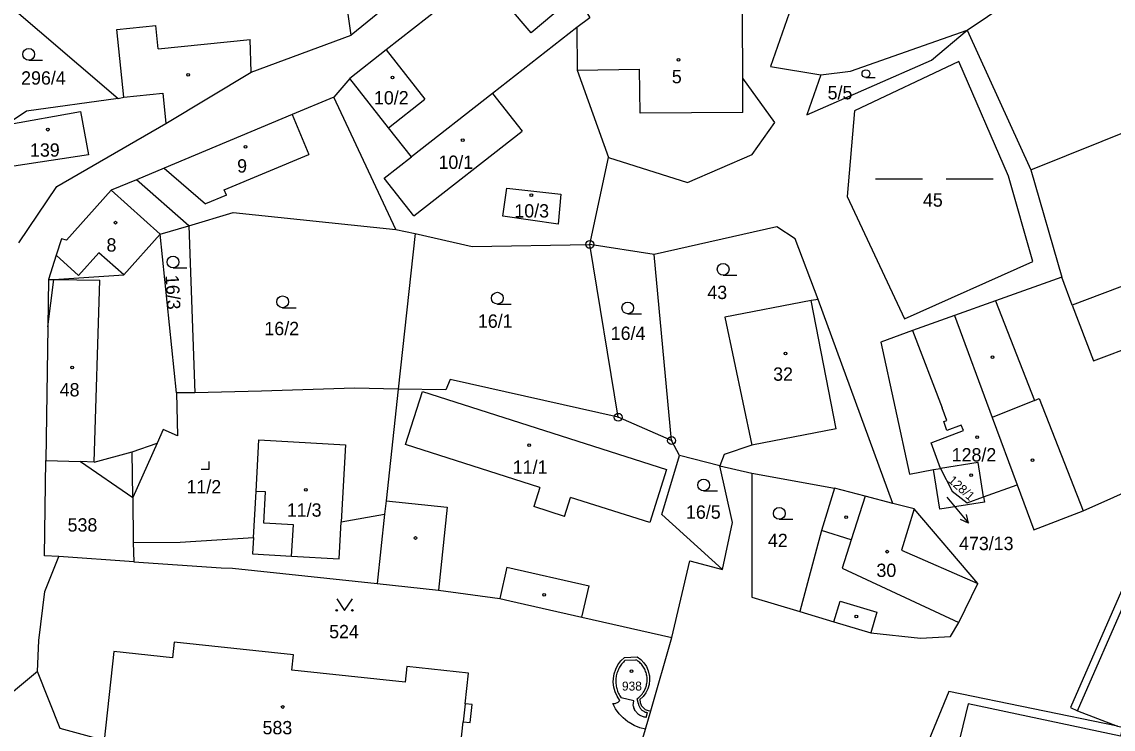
# Model space of a CAD drawing. Extents: x -725728 to -720881, y -1068679 to -1063504.
# Drawn here: x -724656.2 to -724517, y -1067026.9 to -1066936.7 of the extents above; entities that cross this region are included whole.
import ezdxf

# ---------------------------------------------------------------- set-up
doc = ezdxf.new("R2010")
doc.units = 0
for name, color, linetype in [('Hranice parcel', 7, 'Continuous'), ('Parcelní čísla', 7, 'Continuous'), ('Pop  PČ popisy', 7, 'Continuous'), ('Vnitřní kresba', 7, 'Continuous'), ('Značky bodu BP', 7, 'Continuous'), ('Značky budov', 7, 'Continuous'), ('Značky kultur', 7, 'Continuous')]:
    doc.layers.add(name, color=color, linetype=linetype)

# ---------------------------------------------------------------- blocks, each defined once
blk = doc.blocks.new('4.02_3')
at = {"layer": 'Značky budov'}
blk.add_circle((-0.001, 0), 0.0175, dxfattribs=at)
blk = doc.blocks.new('4.02_4')
at = {"layer": 'Značky budov'}
blk.add_circle((-0.001, 0), 0.0175, dxfattribs=at)
blk = doc.blocks.new('1029_91')
at = {"layer": 'Pop  PČ popisy'}
for p, q in [((0, 0), (0.193, -0.23)), ((0.193, -0.23), (0.167, -0.121)), ((0.193, -0.23), (0.09, -0.185))]:
    blk.add_line(p, q, dxfattribs=at)
blk = doc.blocks.new('3.04_4')
at = {"layer": 'Značky kultur'}
blk.add_line((0, 0), (0.118, 0), dxfattribs=at)
blk.add_circle((0, 0.05), 0.0502, dxfattribs=at)
blk = doc.blocks.new('3.04_3')
at = {"layer": 'Značky kultur'}
blk.add_line((0.001, 0), (0.176, 0), dxfattribs=at)
blk.add_circle((0.001, 0.075), 0.075, dxfattribs=at)
blk = doc.blocks.new('3.04_2')
at = {"layer": 'Značky kultur'}
blk.add_line((0.001, 0), (0.176, 0), dxfattribs=at)
blk.add_circle((0.001, 0.075), 0.075, dxfattribs=at)
blk = doc.blocks.new('3.19_1')
at = {"layer": 'Značky kultur'}
for p, q in [((-0.1, 0), (0, 0)), ((0, 0), (0, 0.1))]:
    blk.add_line(p, q, dxfattribs=at)
blk = doc.blocks.new('8.03_1')
at = {"layer": 'Značky kultur'}
for p, q in [((-0.749, 0), (-0.149, 0)), ((0.151, 0), (0.751, 0))]:
    blk.add_line(p, q, dxfattribs=at)
blk = doc.blocks.new('3.14_1')
at = {"layer": 'Značky kultur'}
blk.add_lwpolyline([(-0.1, 0.15), (0, 0), (0.1, 0.15)], dxfattribs=at)
for centre in [(-0.1, 0), (0.1, 0)]:
    blk.add_circle(centre, 0.01, dxfattribs=at)
blk = doc.blocks.new('1.05_1')
at = {"layer": 'Značky bodu BP'}
for radius in [0.05, 0.00303]:
    blk.add_circle((0, 0), radius, dxfattribs=at)

msp = doc.modelspace()

# ---------------------------------------------------------------- linework, layer by layer
at = {"layer": 'Hranice parcel'}
for p, q in [((-724614.19, -1066938.33), (-724616.37, -1066923.01)), ((-724599.51, -1066926.32), (-724614.19, -1066938.33)), ((-724662.47, -1066930.54), (-724643.94, -1066946.42)), ((-724535.62, -1066937.73), (-724530.43, -1066934.21)), ((-724535.62, -1066937.73), (-724527.48, -1066955.52)), ((-724527.48, -1066955.52), (-724491.79, -1066941.15)), ((-724614.37, -1066943.87), (-724616.41, -1066946.27)), ((-724608.5, -1066963.13), (-724616.41, -1066946.27)), ((-724583.76, -1066965.04), (-724581.39, -1066953.97)), ((-724634.92, -1066962.67), (-724641.62, -1066956.79)), ((-724527.48, -1066955.52), (-724523.55, -1066969.22)), ((-724638.57, -1066963.73), (-724634.92, -1066962.67)), ((-724636.49, -1066983.98), (-724638.57, -1066963.73)), ((-724634.92, -1066962.67), (-724634.14, -1066983.97)), ((-724608.5, -1066963.13), (-724606.06, -1066963.67)), ((-724606.06, -1066963.67), (-724608.21, -1066983.5)), ((-724580.14, -1066987.09), (-724583.76, -1066965.04)), ((-724575.54, -1066966.33), (-724583.76, -1066965.04)), ((-724573.33, -1066990.06), (-724575.54, -1066966.33)), ((-724545.1, -1066998.08), (-724554.64, -1066972.05)), ((-724634.14, -1066983.97), (-724636.49, -1066983.98)), ((-724636.49, -1066983.98), (-724636.36, -1066989.46)), ((-724573.33, -1066990.06), (-724580.14, -1066987.09)), ((-724572.33, -1066991.97), (-724573.33, -1066990.06)), ((-724567.18, -1066993.3), (-724572.33, -1066991.97)), ((-724567.18, -1066993.3), (-724563.11, -1066994.24)), ((-724563.11, -1066994.24), (-724552.54, -1066996.14)), ((-724539.9, -1066993.76), (-724539.02, -1066993.62)), ((-724533.52, -1066997.25), (-724529.24, -1066995.69)), ((-724642.08, -1066997.32), (-724642.01, -1067003.06)), ((-724609.95, -1066999.44), (-724610.9, -1067008.31)), ((-724642.01, -1067003.06), (-724641.94, -1067005.52)), ((-724641.94, -1067005.52), (-724651.49, -1067004.87)), ((-724575.97, -1067024.52), (-724573.3, -1067015.19)), ((-724579.34, -1067017.73), (-724577.73, -1067017.66)), ((-724654.25, -1067019.5), (-724670.79, -1067033.37)), ((-724576.65, -1067026.87), (-724575.97, -1067024.52))]:
    msp.add_line(p, q, dxfattribs=at)
for points in [[(-724581.39, -1066953.97), (-724571.3, -1066957.14), (-724563.05, -1066953.56), (-724560.17, -1066949.47), (-724564.25, -1066943.82), (-724564.28, -1066936.12), (-724564.49, -1066929.62), (-724568.52, -1066903.18), (-724578.62, -1066899.44)], [(-724564.92, -1066905.31), (-724563.44, -1066910.52), (-724561.26, -1066932.98), (-724557.71, -1066933.79), (-724560.71, -1066942.34), (-724554.28, -1066943.43)], [(-724590.8, -1066923.95), (-724583.77, -1066936.12), (-724585.41, -1066937.36)], [(-724591.99, -1066925.97), (-724585.71, -1066933.38), (-724591.25, -1066938.07), (-724597.53, -1066930.67)], [(-724597.53, -1066930.67), (-724609.74, -1066940.24), (-724614.37, -1066943.87)], [(-724637.85, -1066949.61), (-724626.95, -1066943.05), (-724614.19, -1066938.33)], [(-724585.41, -1066937.36), (-724596.17, -1066945.78), (-724606.52, -1066953.88), (-724609.43, -1066950.17), (-724614.37, -1066943.87)], [(-724585.41, -1066937.36), (-724585.36, -1066942.81), (-724581.39, -1066953.97)], [(-724554.28, -1066943.43), (-724556.08, -1066948.53), (-724540.17, -1066941.53), (-724535.62, -1066937.73)], [(-724554.28, -1066943.43), (-724550.5, -1066942.93), (-724535.62, -1066937.73)], [(-724527.24, -1066967.21), (-724530.36, -1066956.35), (-724536.66, -1066941.73), (-724549.97, -1066948.01), (-724550.94, -1066958.94), (-724543.63, -1066974.54), (-724527.24, -1066967.21)], [(-724643.94, -1066946.42), (-724655.63, -1066948.04), (-724658.21, -1066949.78)], [(-724643.94, -1066946.42), (-724643.22, -1066946.26), (-724638.25, -1066945.75), (-724637.85, -1066949.61)], [(-724616.41, -1066946.27), (-724621.73, -1066948.49), (-724638.06, -1066955.31), (-724641.62, -1066956.79)], [(-724656.62, -1066964.86), (-724651.76, -1066957.64), (-724637.85, -1066949.61)], [(-724641.62, -1066956.79), (-724644.84, -1066958.13), (-724650.54, -1066964.51), (-724651.18, -1066964.31), (-724651.86, -1066966.43), (-724652.83, -1066969.5)], [(-724587.46, -1066958.62), (-724587.78, -1066962.46), (-724594.87, -1066961.43), (-724594.36, -1066957.86), (-724587.46, -1066958.62)], [(-724634.92, -1066962.67), (-724629.27, -1066960.98), (-724608.5, -1066963.13)], [(-724652.83, -1066969.5), (-724652.15, -1066969.51), (-724643.22, -1066968.94), (-724638.57, -1066963.73)], [(-724606.06, -1066963.67), (-724598.76, -1066965.29), (-724583.76, -1066965.04)], [(-724554.64, -1066972.05), (-724557.55, -1066964.33), (-724559.88, -1066962.81), (-724575.54, -1066966.33)], [(-724504.33, -1066966.02), (-724522.2, -1066972.77), (-724523.55, -1066969.22)], [(-724523.55, -1066969.22), (-724532, -1066972.23), (-724537.23, -1066974.09)], [(-724652.83, -1066969.5), (-724652.92, -1066975.55), (-724653.16, -1066992.61)], [(-724554.64, -1066972.05), (-724555.51, -1066972.18), (-724566.55, -1066974.34), (-724563.11, -1066990.63), (-724566.62, -1066991.83), (-724567.18, -1066993.3)], [(-724537.23, -1066974.09), (-724542.6, -1066976.04), (-724546.61, -1066977.5), (-724542.96, -1066994.33), (-724539.9, -1066993.76)], [(-724537.23, -1066974.09), (-724532.42, -1066987.1), (-724529.24, -1066995.69)], [(-724529.24, -1066995.69), (-724527.11, -1067001.46), (-724520.83, -1066999.02), (-724512.97, -1066995.52), (-724499.23, -1066989.38), (-724494.78, -1066987.4), (-724483.39, -1066979.61)], [(-724580.14, -1066987.09), (-724601.56, -1066982.29), (-724602.14, -1066983.57), (-724608.21, -1066983.5)], [(-724608.21, -1066983.5), (-724613.79, -1066983.37), (-724625.64, -1066983.74), (-724634.14, -1066983.97)], [(-724608.21, -1066983.5), (-724609.76, -1066997.74), (-724609.95, -1066999.44)], [(-724636.36, -1066989.46), (-724638.2, -1066988.64), (-724638.98, -1066990.38), (-724642.08, -1066997.32)], [(-724642.01, -1067003.06), (-724636.03, -1067003.03), (-724626.67, -1067002.42), (-724626.35, -1066996.55), (-724626, -1066989.98), (-724614.94, -1066990.6), (-724615.48, -1067000.43), (-724609.95, -1066999.44)], [(-724651.49, -1067004.87), (-724653.33, -1067004.75), (-724653.16, -1066992.61)], [(-724653.16, -1066992.61), (-724648.74, -1066992.75), (-724642.08, -1066997.32)], [(-724566.82, -1067006.52), (-724574.59, -1066999.48), (-724572.33, -1066991.97)], [(-724533.52, -1066997.25), (-724534.21, -1066992.86), (-724539.02, -1066993.62)], [(-724566.82, -1067006.52), (-724565.57, -1067000.52), (-724567.18, -1066993.3)], [(-724563.11, -1066994.24), (-724563.1, -1067010.02), (-724556.97, -1067011.86)], [(-724533.52, -1066997.25), (-724533.41, -1066997.91), (-724539.1, -1066998.81), (-724539.9, -1066993.76)], [(-724539.02, -1066993.62), (-724537.52, -1066996.51), (-724535.6, -1066998.01), (-724533.52, -1066997.25)], [(-724552.54, -1066996.14), (-724554.21, -1067001.52), (-724556.97, -1067011.86)], [(-724545.1, -1066998.08), (-724548.62, -1066997.16), (-724552.54, -1066996.14)], [(-724556.97, -1067011.86), (-724552.61, -1067013.17), (-724547.92, -1067014.58), (-724541.55, -1067015.28), (-724537.73, -1067015.06), (-724536.67, -1067013.25), (-724534.27, -1067008.3), (-724542.38, -1066998.79), (-724545.1, -1066998.08)], [(-724654.25, -1067019.5), (-724654.08, -1067015.55), (-724653.28, -1067009.32), (-724651.49, -1067004.87)], [(-724641.94, -1067005.52), (-724630.78, -1067006.28), (-724629.34, -1067006.34), (-724610.9, -1067008.31)], [(-724573.3, -1067015.19), (-724571.02, -1067005.42), (-724566.82, -1067006.52)], [(-724610.9, -1067008.31), (-724603.08, -1067009.15), (-724595.26, -1067010.21), (-724593.97, -1067010.5), (-724584.77, -1067012.57), (-724573.3, -1067015.19)], [(-724515.94, -1067009.25), (-724522.43, -1067024.12), (-724521.52, -1067024.52), (-724516.43, -1067026.48)], [(-724600.76, -1067033.83), (-724599.91, -1067025.93), (-724599.01, -1067026.03), (-724598.77, -1067023.73), (-724599.67, -1067023.63), (-724599.25, -1067019.73), (-724607.12, -1067018.9), (-724607.33, -1067020.89), (-724621.77, -1067019.37), (-724621.56, -1067017.38), (-724636.8, -1067015.77), (-724637.01, -1067017.76), (-724644.48, -1067016.97), (-724645.72, -1067028.33)], [(-724580.84, -1067023.62), (-724580.52, -1067023.59), (-724580.44, -1067023.57), (-724580.16, -1067023.43), (-724579.93, -1067023.2), (-724580.28, -1067022.68), (-724580.54, -1067022.11), (-724580.71, -1067021.51), (-724580.78, -1067020.88), (-724580.76, -1067020.43), (-724580.66, -1067019.81), (-724580.46, -1067019.22), (-724580.17, -1067018.67), (-724579.79, -1067018.16), (-724579.34, -1067017.73)], [(-724577.73, -1067017.66), (-724577.26, -1067018), (-724576.86, -1067018.42), (-724576.54, -1067018.9), (-724576.31, -1067019.43), (-724576.17, -1067019.99), (-724576.16, -1067020.01), (-724576.13, -1067020.59), (-724576.19, -1067021.17), (-724576.35, -1067021.72), (-724576.6, -1067022.24), (-724576.94, -1067022.71), (-724577.36, -1067023.11), (-724577.33, -1067023.47), (-724577.2, -1067023.82), (-724577.19, -1067023.84), (-724576.97, -1067024.13), (-724576.68, -1067024.35), (-724576.33, -1067024.49), (-724575.97, -1067024.52)], [(-724645.72, -1067028.33), (-724651.32, -1067026.79), (-724654.25, -1067019.5)], [(-724516.43, -1067026.48), (-724537.94, -1067022.08), (-724543.95, -1067036.66)], [(-724576.65, -1067026.87), (-724577.39, -1067026.69), (-724578.09, -1067026.4), (-724578.75, -1067026.03), (-724578.92, -1067025.92), (-724579.51, -1067025.45), (-724580.03, -1067024.9), (-724580.48, -1067024.29), (-724580.84, -1067023.62)], [(-724516.43, -1067026.48), (-724515.79, -1067026.62), (-724516.04, -1067027.78), (-724535.49, -1067023.64), (-724536.85, -1067029.27), (-724536.31, -1067029.38), (-724536.84, -1067031.97), (-724531.38, -1067033.09), (-724530.85, -1067030.5), (-724517.72, -1067033.2), (-724518.01, -1067034.23), (-724519.63, -1067039.92), (-724515.97, -1067041)], [(-724582.15, -1067047.91), (-724583.16, -1067038.58), (-724576.98, -1067028.03), (-724576.65, -1067026.87)]]:
    msp.add_lwpolyline(points, dxfattribs=at)
at = {"layer": 'Pop  PČ popisy'}
msp.add_line((-724538.23, -1066997.28), (-724537.37, -1066998.29), dxfattribs=at)
at = {"layer": 'Vnitřní kresba'}
for p, q in [((-724644.11, -1066937.63), (-724639.14, -1066937.12)), ((-724638.83, -1066940.1), (-724639.14, -1066937.12)), ((-724643.22, -1066946.26), (-724644.11, -1066937.63)), ((-724638.83, -1066940.1), (-724627.09, -1066938.89)), ((-724626.95, -1066943.05), (-724627.09, -1066938.89)), ((-724609.74, -1066940.24), (-724604.8, -1066946.53)), ((-724585.36, -1066942.81), (-724577.43, -1066942.67)), ((-724577.33, -1066948.32), (-724577.43, -1066942.67)), ((-724564.23, -1066948.21), (-724564.25, -1066943.82)), ((-724609.43, -1066950.17), (-724604.8, -1066946.53)), ((-724596.17, -1066945.78), (-724592.4, -1066950.59)), ((-724658.21, -1066949.78), (-724648.74, -1066948.08)), ((-724648.74, -1066948.08), (-724647.74, -1066953.63)), ((-724564.23, -1066948.21), (-724577.33, -1066948.32)), ((-724621.73, -1066948.49), (-724619.61, -1066953.57)), ((-724606.23, -1066961.41), (-724592.4, -1066950.59)), ((-724647.74, -1066953.63), (-724657.26, -1066955.08)), ((-724630.41, -1066958.07), (-724619.61, -1066953.57)), ((-724610, -1066956.6), (-724606.52, -1066953.88)), ((-724638.06, -1066955.31), (-724632.8, -1066959.88)), ((-724606.23, -1066961.41), (-724610, -1066956.6)), ((-724644.84, -1066958.13), (-724638.57, -1066963.73)), ((-724630.12, -1066958.76), (-724630.41, -1066958.07)), ((-724630.12, -1066958.76), (-724632.8, -1066959.88)), ((-724648.99, -1066969), (-724651.86, -1066966.43)), ((-724646.4, -1066966.1), (-724648.99, -1066969)), ((-724643.22, -1066968.94), (-724646.4, -1066966.1)), ((-724652.92, -1066975.55), (-724652.15, -1066969.51)), ((-724652.15, -1066969.51), (-724646.29, -1066969.61)), ((-724647, -1066992.8), (-724646.29, -1066969.61)), ((-724552.31, -1066988.56), (-724555.51, -1066972.18)), ((-724532, -1066972.23), (-724527.03, -1066984.94)), ((-724522.2, -1066972.77), (-724519.51, -1066979.88)), ((-724519.51, -1066979.88), (-724501.64, -1066973.13)), ((-724542.6, -1066976.04), (-724538.8, -1066985.9)), ((-724607.27, -1066990.58), (-724605.11, -1066983.82)), ((-724605.11, -1066983.82), (-724573.96, -1066993.77)), ((-724538.19, -1066987.49), (-724538.8, -1066985.9)), ((-724527.03, -1066984.94), (-724532.42, -1066987.1)), ((-724527.03, -1066984.94), (-724526.43, -1066984.7)), ((-724526.43, -1066984.7), (-724520.83, -1066999.02)), ((-724552.31, -1066988.56), (-724563.11, -1066990.63)), ((-724540.21, -1066990.34), (-724536.1, -1066988.78)), ((-724538.61, -1066987.65), (-724538.19, -1066987.49)), ((-724538.19, -1066988.77), (-724538.61, -1066987.65)), ((-724536.37, -1066988.08), (-724538.19, -1066988.77)), ((-724536.1, -1066988.78), (-724536.37, -1066988.08)), ((-724647, -1066992.8), (-724642.16, -1066991.5)), ((-724642.16, -1066991.5), (-724638.98, -1066990.38)), ((-724642.08, -1066997.32), (-724642.16, -1066991.5)), ((-724590.12, -1066996.06), (-724607.27, -1066990.58)), ((-724539.02, -1066993.62), (-724540.21, -1066990.34)), ((-724647, -1066992.8), (-724648.74, -1066992.75)), ((-724573.96, -1066993.77), (-724576.12, -1067000.53)), ((-724625.16, -1066996.61), (-724626.35, -1066996.55)), ((-724625.37, -1067000.6), (-724625.16, -1066996.61)), ((-724590.12, -1066996.06), (-724590.9, -1066998.49)), ((-724548.62, -1066997.16), (-724550.4, -1067002.73)), ((-724609.76, -1066997.74), (-724601.95, -1066998.57)), ((-724601.95, -1066998.57), (-724603.08, -1067009.15)), ((-724586.99, -1066999.74), (-724590.9, -1066998.49)), ((-724586.99, -1066999.74), (-724586.22, -1066997.31)), ((-724576.12, -1067000.53), (-724586.22, -1066997.31)), ((-724542.38, -1066998.79), (-724543.98, -1067004.05)), ((-724621.57, -1067000.81), (-724625.37, -1067000.6)), ((-724621.81, -1067004.8), (-724621.57, -1067000.81)), ((-724615.74, -1067005.15), (-724615.48, -1067000.43)), ((-724626.67, -1067002.42), (-724626.78, -1067004.52)), ((-724550.4, -1067002.73), (-724554.21, -1067001.52)), ((-724550.4, -1067002.73), (-724551.55, -1067006.35)), ((-724543.98, -1067004.05), (-724534.27, -1067008.3)), ((-724626.78, -1067004.52), (-724621.81, -1067004.8)), ((-724621.81, -1067004.8), (-724615.74, -1067005.15)), ((-724594.34, -1067006.21), (-724595.26, -1067010.21)), ((-724594.34, -1067006.21), (-724583.86, -1067008.6)), ((-724551.55, -1067006.35), (-724536.67, -1067013.25)), ((-724584.77, -1067012.57), (-724583.86, -1067008.6)), ((-724521.52, -1067024.52), (-724515.03, -1067009.65)), ((-724552.61, -1067013.17), (-724551.82, -1067010.54)), ((-724551.82, -1067010.54), (-724547.13, -1067011.95)), ((-724547.13, -1067011.95), (-724547.92, -1067014.58)), ((-724579.25, -1067018.08), (-724577.88, -1067018.01)), ((-724599.67, -1067023.63), (-724599.91, -1067025.93)), ((-724578.14, -1067023.24), (-724579.77, -1067022.89)), ((-724578.21, -1067023.84), (-724578.14, -1067023.24)), ((-724577.56, -1067023.66), (-724577.74, -1067023.01)), ((-724576.58, -1067025.37), (-724576.39, -1067024.75))]:
    msp.add_line(p, q, dxfattribs=at)
for points in [[(-724577.74, -1067023.01), (-724577.62, -1067022.92), (-724577.5, -1067022.82), (-724577.39, -1067022.72), (-724577.28, -1067022.62), (-724577.17, -1067022.5), (-724577.08, -1067022.39), (-724576.99, -1067022.26), (-724576.9, -1067022.14), (-724576.83, -1067022.01), (-724576.76, -1067021.87), (-724576.69, -1067021.73), (-724576.63, -1067021.59), (-724576.59, -1067021.45), (-724576.54, -1067021.3), (-724576.51, -1067021.15), (-724576.48, -1067021), (-724576.46, -1067020.85), (-724576.45, -1067020.7), (-724576.45, -1067020.55), (-724576.45, -1067020.4), (-724576.46, -1067020.24), (-724576.48, -1067020.09), (-724576.51, -1067019.94), (-724576.55, -1067019.8), (-724576.59, -1067019.65), (-724576.64, -1067019.51), (-724576.7, -1067019.36), (-724576.76, -1067019.23), (-724576.83, -1067019.09), (-724576.91, -1067018.96), (-724576.99, -1067018.83), (-724577.09, -1067018.71), (-724577.18, -1067018.6), (-724577.29, -1067018.48), (-724577.4, -1067018.38), (-724577.51, -1067018.28), (-724577.63, -1067018.18), (-724577.75, -1067018.09), (-724577.88, -1067018.01)], [(-724579.25, -1067018.08), (-724579.37, -1067018.19), (-724579.48, -1067018.31), (-724579.6, -1067018.44), (-724579.7, -1067018.57), (-724579.8, -1067018.7), (-724579.89, -1067018.84), (-724579.97, -1067018.98), (-724580.05, -1067019.12), (-724580.12, -1067019.27), (-724580.19, -1067019.43), (-724580.25, -1067019.58), (-724580.3, -1067019.74), (-724580.34, -1067019.9), (-724580.38, -1067020.06), (-724580.41, -1067020.22), (-724580.43, -1067020.39), (-724580.44, -1067020.55), (-724580.45, -1067020.72), (-724580.45, -1067020.88), (-724580.44, -1067021.05), (-724580.42, -1067021.21), (-724580.4, -1067021.38), (-724580.37, -1067021.54), (-724580.33, -1067021.7), (-724580.28, -1067021.86), (-724580.23, -1067022.01), (-724580.17, -1067022.17), (-724580.1, -1067022.32), (-724580.03, -1067022.47), (-724579.95, -1067022.61), (-724579.86, -1067022.75), (-724579.77, -1067022.89)], [(-724576.58, -1067025.37), (-724576.69, -1067025.36), (-724576.81, -1067025.33), (-724576.92, -1067025.31), (-724577.03, -1067025.27), (-724577.13, -1067025.23), (-724577.24, -1067025.18), (-724577.34, -1067025.13), (-724577.44, -1067025.07), (-724577.53, -1067025), (-724577.62, -1067024.93), (-724577.7, -1067024.85), (-724577.78, -1067024.76), (-724577.85, -1067024.68), (-724577.92, -1067024.58), (-724577.98, -1067024.49), (-724578.04, -1067024.38), (-724578.08, -1067024.28), (-724578.13, -1067024.17), (-724578.16, -1067024.06), (-724578.19, -1067023.95), (-724578.21, -1067023.84)], [(-724577.56, -1067023.66), (-724577.54, -1067023.76), (-724577.51, -1067023.86), (-724577.47, -1067023.95), (-724577.43, -1067024.04), (-724577.38, -1067024.13), (-724577.33, -1067024.21), (-724577.26, -1067024.29), (-724577.19, -1067024.37), (-724577.12, -1067024.44), (-724577.04, -1067024.5), (-724576.96, -1067024.55), (-724576.87, -1067024.6), (-724576.78, -1067024.65), (-724576.69, -1067024.69), (-724576.59, -1067024.71), (-724576.49, -1067024.74), (-724576.39, -1067024.75)]]:
    msp.add_lwpolyline(points, dxfattribs=at)

# ---------------------------------------------------------------- block references
at = {"layer": 'Pop  PČ popisy', "xscale": 10, "yscale": 10}
msp.add_blockref('1029_91', (-724537.37, -1066998.29), dxfattribs=at)
at = {"layer": 'Značky bodu BP', "xscale": 10, "yscale": 10}
for p in [(-724583.76, -1066965.04), (-724580.14, -1066987.09), (-724573.33, -1066990.06)]:
    msp.add_blockref('1.05_1', p, dxfattribs=at)
at = {"layer": 'Značky budov', "xscale": 10, "yscale": 10}
for name, p in [('4.02_3', (-724572.45, -1066941.5)), ('4.02_4', (-724635.01, -1066943.4)), ('4.02_3', (-724608.93, -1066943.76)), ('4.02_4', (-724652.9, -1066950.4)), ('4.02_3', (-724627.69, -1066952.59)), ('4.02_3', (-724599.97, -1066951.73)), ('4.02_3', (-724591.21, -1066958.76)), ('4.02_3', (-724644.27, -1066962.27)), ('4.02_3', (-724558.77, -1066978.94)), ('4.02_4', (-724532.37, -1066979.43)), ('4.02_3', (-724649.8, -1066980.73)), ('4.02_4', (-724534.33, -1066989.63)), ('4.02_4', (-724591.49, -1066990.64)), ('4.02_3', (-724527.27, -1066992.57)), ('4.02_3', (-724535.1, -1066994.46)), ('4.02_3', (-724619.98, -1066996.35)), ('4.02_3', (-724551.05, -1066999.84)), ('4.02_3', (-724606, -1067002.49)), ('4.02_3', (-724545.81, -1067004.23)), ('4.02_3', (-724589.56, -1067009.75)), ('4.02_3', (-724549.75, -1067012.5)), ('4.02_3', (-724578.42, -1067019.48)), ('4.02_3', (-724622.94, -1067024.05))]:
    msp.add_blockref(name, p, dxfattribs=at)
at = {"layer": 'Značky kultur', "xscale": 10, "yscale": 10}
for name, p in [('3.04_2', (-724655.36, -1066941.54)), ('3.04_4', (-724548.53, -1066943.76)), ('8.03_1', (-724539.82, -1066956.68)), ('3.04_2', (-724636.95, -1066968.04)), ('3.04_2', (-724566.76, -1066968.96)), ('3.04_2', (-724622.97, -1066973.11)), ('3.04_3', (-724595.57, -1066972.65)), ('3.04_3', (-724578.93, -1066973.89)), ('3.19_1', (-724632.34, -1066993.73)), ('3.04_2', (-724569.25, -1066996.48)), ('3.04_2', (-724559.6, -1067000.1)), ('3.14_1', (-724615.05, -1067011.73))]:
    msp.add_blockref(name, p, dxfattribs=at)

# ---------------------------------------------------------------- texts
at = {"layer": 'Parcelní čísla'}
for s, height, p in [('296/4', 1.7, (-724656.32, -1066944.66)), ('5', 1.7, (-724573.3, -1066944.49)), ('10/2', 1.7, (-724611.3, -1066947.18)), ('5/5', 1.7, (-724553.42, -1066946.54)), ('139', 1.7, (-724655.19, -1066953.85)), ('10/1', 1.7, (-724603.07, -1066955.41)), ('9', 1.7, (-724628.76, -1066955.88)), ('45', 1.7, (-724541.26, -1066960.23)), ('10/3', 1.7, (-724593.39, -1066961.61)), ('8', 1.7, (-724645.43, -1066965.96)), ('43', 1.7, (-724568.77, -1066972.01)), ('16/2', 1.7, (-724625.28, -1066976.62)), ('16/1', 1.7, (-724598.04, -1066975.67)), ('16/4', 1.7, (-724581.09, -1066977.22)), ('32', 1.7, (-724560.37, -1066982.43)), ('48', 1.7, (-724651.4, -1066984.43)), ('128/2', 1.7, (-724537.59, -1066992.73)), ('11/1', 1.7, (-724593.59, -1066994.3)), ('11/2', 1.7, (-724635.22, -1066996.81)), ('11/3', 1.7, (-724622.42, -1066999.77)), ('16/5', 1.7, (-724571.49, -1067000.03)), ('538', 1.7, (-724650.39, -1067001.67)), ('42', 1.7, (-724561.04, -1067003.65)), ('473/13', 1.7, (-724536.65, -1067004.04)), ('30', 1.7, (-724547.19, -1067007.46)), ('524', 1.7, (-724617.02, -1067015.28)), ('938', 1.14, (-724579.66, -1067021.95)), ('583', 1.7, (-724625.52, -1067027.53))]:
    msp.add_text(s, height=height, dxfattribs=at).set_placement(p)
for s, height, rotation, p in [('16/3', 1.7, 273, (-724637.91, -1066968.98)), ('128/1', 1.14, 318, (-724538.13, -1066995.27))]:
    msp.add_text(s, height=height, rotation=rotation, dxfattribs=at).set_placement(p)

doc.saveas('drawing.dxf')
